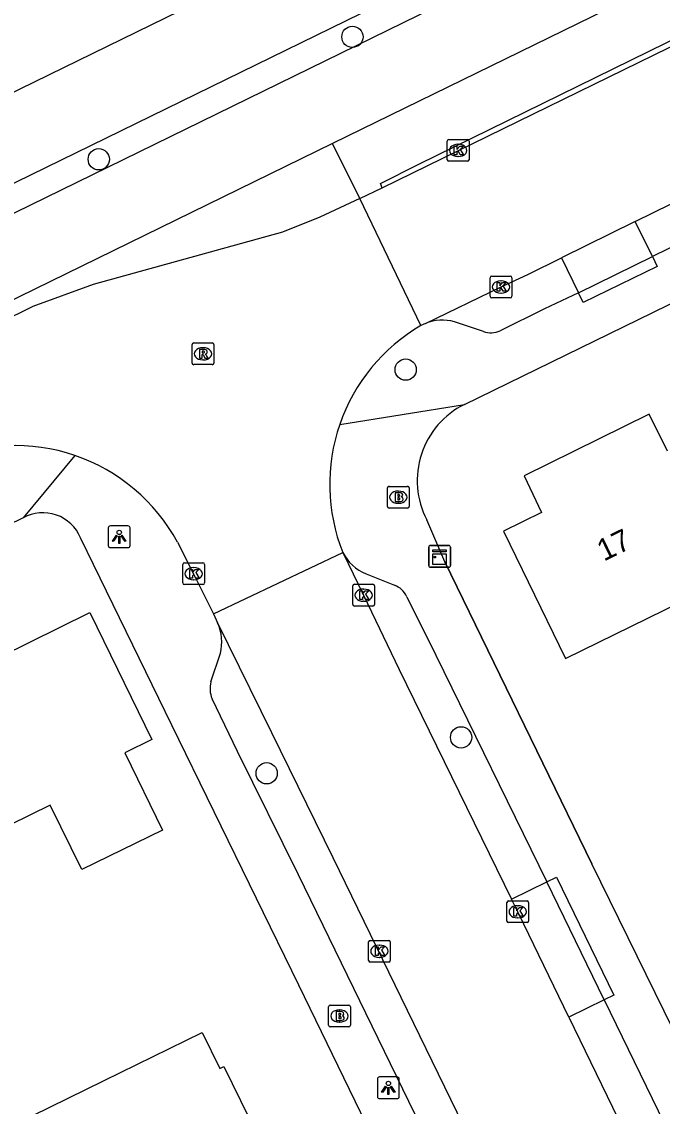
# Model space of a CAD drawing. Extents: x 160457 to 162082, y 388340 to 389736.
# Drawn here: x 161344.65 to 161374.09, y 388893.05 to 388942.86 of the extents above; entities that cross this region are included whole.
import ezdxf

# ---------------------------------------------------------------- set-up
doc = ezdxf.new("R2010")
doc.units = 0
for name, color, linetype in [('IMGEO_Boom', 7, 'Continuous'), ('IMGEO_Brandkraan', 7, 'Continuous'), ('IMGEO_Fietspad_gesloten', 7, 'Continuous'), ('IMGEO_Haag', 7, 'Continuous'), ('IMGEO_Kast', 7, 'Continuous'), ('IMGEO_Kolk', 7, 'Continuous'), ('IMGEO_Lichtpunt', 7, 'Continuous'), ('IMGEO_Muur', 7, 'Continuous'), ('IMGEO_Pand', 7, 'Continuous'), ('IMGEO_Pand_nummerreeks', 7, 'Continuous'), ('IMGEO_Parkeervlak_open', 7, 'Continuous'), ('IMGEO_Rijbaan_lokaal_gesloten', 7, 'Continuous'), ('IMGEO_Rijbaan_lokaal_open', 7, 'Continuous'), ('IMGEO_Rioolput', 7, 'Continuous'), ('IMGEO_Verkeerseiland_open', 7, 'Continuous'), ('IMGEO_Voetpad_open', 7, 'Continuous'), ('IMGEO_Waterloop', 7, 'Continuous')]:
    doc.layers.add(name, color=color, linetype=linetype)

msp = doc.modelspace()

# ---------------------------------------------------------------- linework, layer by layer
at = {"layer": 'IMGEO_Boom'}
for centre in [(161359.853, 388942.164), (161348.196, 388936.541), (161362.298, 388926.884), (161364.848, 388909.996), (161355.911, 388908.348)]:
    msp.add_circle(centre, 0.489, dxfattribs=at)
at = {"layer": 'IMGEO_Brandkraan'}
for p, q in [((161361.462, 388920.597), (161361.462, 388921.449)), ((161361.537, 388921.523), (161362.389, 388921.523)), ((161361.95, 388921.303), (161361.975, 388921.303)), ((161362.463, 388921.449), (161362.463, 388920.597)), ((161362.389, 388920.523), (161361.537, 388920.523)), ((161361.973, 388920.743), (161361.948, 388920.743)), ((161358.757, 388896.774), (161358.757, 388897.626)), ((161358.832, 388897.7), (161359.684, 388897.7)), ((161359.245, 388897.48), (161359.27, 388897.48)), ((161359.758, 388897.626), (161359.758, 388896.774)), ((161359.268, 388896.92), (161359.243, 388896.92)), ((161359.684, 388896.7), (161358.832, 388896.7))]:
    msp.add_line(p, q, dxfattribs=at)
for points in [[(161361.462, 388920.597), (161361.462, 388921.449)], [(161361.537, 388921.523), (161362.389, 388921.523)], [(161362.463, 388921.449), (161362.463, 388920.597)], [(161361.81, 388921.223), (161361.81, 388920.823), (161362.023, 388920.823)], [(161362.041, 388921.223), (161361.81, 388921.223)], [(161361.989, 388921.142), (161361.935, 388921.142), (161361.935, 388921.066)], [(161361.935, 388921.066), (161361.988, 388921.066)], [(161361.997, 388920.99), (161361.935, 388920.99), (161361.935, 388920.909)], [(161361.935, 388920.909), (161361.997, 388920.909)], [(161362.389, 388920.523), (161361.537, 388920.523)], [(161358.757, 388896.774), (161358.757, 388897.626)], [(161358.832, 388897.7), (161359.684, 388897.7)], [(161359.105, 388897.4), (161359.105, 388897), (161359.318, 388897)], [(161359.336, 388897.4), (161359.105, 388897.4)], [(161359.758, 388897.626), (161359.758, 388896.774)], [(161359.284, 388897.319), (161359.23, 388897.319), (161359.23, 388897.243)], [(161359.23, 388897.243), (161359.283, 388897.243)], [(161359.292, 388897.167), (161359.23, 388897.167), (161359.23, 388897.086)], [(161359.23, 388897.086), (161359.292, 388897.086)], [(161359.684, 388896.7), (161358.832, 388896.7)]]:
    msp.add_lwpolyline(points, dxfattribs=at)
for centre, radius, start, end in [((161361.539, 388921.447), 0.0765, 91.552, 178.448), ((161361.539, 388921.447), 0.0765, 91.552, 178.448), ((161362.387, 388921.447), 0.0765, 1.552, 88.448), ((161362.387, 388921.447), 0.0765, 1.552, 88.448), ((161361.99, 388921.104), 0.0379, 267.8285, 90.9355), ((161361.998, 388920.949), 0.0404, 269.8759, 90.5077), ((161362.029, 388921.074), 0.251, 268.6676, 293.5347), ((161362.045, 388921.078), 0.145, 59.4692, 91.5367), ((161362.07, 388921.125), 0.0922, 285.5137, 58.1501), ((161362.075, 388920.933), 0.105, 301.3115, 78.989), ((161361.539, 388920.599), 0.0765, 181.552, 268.448), ((161361.539, 388920.599), 0.0765, 181.552, 268.448), ((161362.387, 388920.599), 0.0765, 271.552, 358.448), ((161362.387, 388920.599), 0.0765, 271.552, 358.448), ((161358.834, 388897.624), 0.0765, 91.552, 178.448), ((161358.834, 388897.624), 0.0765, 91.552, 178.448), ((161359.34, 388897.255), 0.145, 59.4692, 91.5367), ((161359.682, 388897.624), 0.0765, 1.552, 88.448), ((161359.682, 388897.624), 0.0765, 1.552, 88.448), ((161359.285, 388897.281), 0.0379, 267.8285, 90.9355), ((161359.293, 388897.126), 0.0404, 269.8759, 90.5077), ((161359.324, 388897.251), 0.251, 268.6676, 293.5347), ((161359.365, 388897.302), 0.0922, 285.5137, 58.1501), ((161359.37, 388897.11), 0.105, 301.3115, 78.989), ((161358.834, 388896.776), 0.0765, 181.552, 268.448), ((161358.834, 388896.776), 0.0765, 181.552, 268.448), ((161359.682, 388896.776), 0.0765, 271.552, 358.448), ((161359.682, 388896.776), 0.0765, 271.552, 358.448)]:
    msp.add_arc(centre, radius, start, end, dxfattribs=at)
for centre, major_axis, ratio, start_param, end_param in [((161361.949, 388921.023), (-0.387, 0.002), 0.722429, 4.712389, 7.853982), ((161361.974, 388921.023), (-0.39, 0.002), 0.717154, 1.570796, 4.712389), ((161359.244, 388897.2), (-0.387, 0.002), 0.722429, 4.712389, 7.853982), ((161359.269, 388897.2), (-0.39, 0.002), 0.717154, 1.570796, 4.712389)]:
    msp.add_ellipse(centre, major_axis=major_axis, ratio=ratio, start_param=start_param, end_param=end_param, dxfattribs=at)
at = {"layer": 'IMGEO_Fietspad_gesloten'}
for points in [[(161292.538, 388908.78), (161340.181, 388932.074), (161340.763, 388932.358), (161467.742, 388994.441)], [(161414.797, 388964.558), (161409.924, 388962.166), (161358.94, 388937.268)], [(161358.94, 388937.268), (161342.357, 388929.167), (161341.748, 388928.869), (161284.817, 388901.057)]]:
    msp.add_lwpolyline(points, dxfattribs=at)
at = {"layer": 'IMGEO_Haag'}
msp.add_lwpolyline([(161466.465, 388995.027), (161462.4, 388993.147), (161340.216, 388933.451), (161339.644, 388933.172), (161291.954, 388909.871), (161292.538, 388908.78)], dxfattribs=at)
at = {"layer": 'IMGEO_Kast'}
for p, q in [((161363.434, 388918.81), (161364.275, 388918.81)), ((161364.275, 388918.81), (161363.434, 388918.81)), ((161363.359, 388917.885), (161363.359, 388918.726)), ((161363.359, 388918.726), (161363.359, 388917.885)), ((161364.359, 388918.735), (161364.359, 388917.894)), ((161364.359, 388917.894), (161364.359, 388918.735)), ((161364.284, 388917.81), (161363.443, 388917.81)), ((161363.443, 388917.81), (161364.284, 388917.81))]:
    msp.add_line(p, q, dxfattribs=at)
for points in [[(161363.554, 388918.6), (161364.154, 388918.6), (161364.154, 388918.515), (161363.554, 388918.515), (161363.554, 388918.6)], [(161363.554, 388918.425), (161364.154, 388918.425), (161364.154, 388917.936), (161363.554, 388917.936), (161363.554, 388918.425)]]:
    msp.add_lwpolyline(points, dxfattribs=at)
msp.add_circle((161363.638, 388918.274), 0.0377, dxfattribs=at)
for centre, start, end in [((161363.437, 388918.732), 92.4484, 184.2845), ((161363.437, 388918.732), 92.4484, 184.2845), ((161364.281, 388918.732), 2.4484, 94.2845), ((161364.281, 388918.732), 2.4484, 94.2845), ((161363.437, 388917.888), 182.4484, 274.2845), ((161363.437, 388917.888), 182.4484, 274.2845), ((161364.281, 388917.888), 272.4484, 4.2845), ((161364.281, 388917.888), 272.4484, 4.2845)]:
    msp.add_arc(centre, 0.0779, start, end, dxfattribs=at)
at = {"layer": 'IMGEO_Kolk'}
for p, q in [((161364.212, 388936.523), (161364.212, 388937.375)), ((161364.287, 388937.449), (161365.139, 388937.449)), ((161365.213, 388937.375), (161365.213, 388936.523)), ((161364.7, 388937.229), (161364.725, 388937.229)), ((161365.139, 388936.449), (161364.287, 388936.449)), ((161364.723, 388936.669), (161364.698, 388936.669)), ((161366.179, 388930.252), (161366.179, 388931.104)), ((161366.254, 388931.178), (161367.106, 388931.178)), ((161366.667, 388930.958), (161366.692, 388930.958)), ((161367.18, 388931.104), (161367.18, 388930.252)), ((161366.69, 388930.398), (161366.665, 388930.398)), ((161367.106, 388930.178), (161366.254, 388930.178)), ((161352.057, 388917.085), (161352.057, 388917.937)), ((161352.132, 388918.011), (161352.984, 388918.011)), ((161353.058, 388917.937), (161353.058, 388917.085)), ((161352.545, 388917.791), (161352.57, 388917.791)), ((161352.984, 388917.011), (161352.132, 388917.011)), ((161352.568, 388917.231), (161352.543, 388917.231)), ((161359.868, 388916.097), (161359.868, 388916.949)), ((161359.943, 388917.023), (161360.795, 388917.023)), ((161360.869, 388916.949), (161360.869, 388916.097)), ((161360.356, 388916.803), (161360.381, 388916.803)), ((161360.795, 388916.023), (161359.943, 388916.023)), ((161360.379, 388916.243), (161360.354, 388916.243)), ((161366.949, 388901.561), (161366.949, 388902.413)), ((161367.024, 388902.487), (161367.876, 388902.487)), ((161367.95, 388902.413), (161367.95, 388901.561)), ((161367.437, 388902.267), (161367.462, 388902.267)), ((161367.876, 388901.487), (161367.024, 388901.487)), ((161367.46, 388901.707), (161367.435, 388901.707)), ((161360.592, 388899.748), (161360.592, 388900.6)), ((161360.667, 388900.674), (161361.519, 388900.674)), ((161361.08, 388900.454), (161361.105, 388900.454)), ((161361.593, 388900.6), (161361.593, 388899.748)), ((161361.103, 388899.894), (161361.078, 388899.894)), ((161361.519, 388899.674), (161360.667, 388899.674))]:
    msp.add_line(p, q, dxfattribs=at)
for points in [[(161364.212, 388936.523), (161364.212, 388937.375)], [(161364.287, 388937.449), (161365.139, 388937.449)], [(161365.213, 388937.375), (161365.213, 388936.523)], [(161364.533, 388937.149), (161364.656, 388937.149), (161364.656, 388936.998), (161364.786, 388937.149), (161364.95, 388937.149), (161364.804, 388936.998), (161364.957, 388936.749), (161364.805, 388936.749), (161364.72, 388936.913), (161364.656, 388936.846), (161364.656, 388936.749), (161364.533, 388936.749), (161364.533, 388937.149)], [(161365.139, 388936.449), (161364.287, 388936.449)], [(161366.179, 388930.252), (161366.179, 388931.104)], [(161366.254, 388931.178), (161367.106, 388931.178)], [(161366.5, 388930.878), (161366.623, 388930.878), (161366.623, 388930.727), (161366.753, 388930.878), (161366.917, 388930.878), (161366.771, 388930.727), (161366.924, 388930.478), (161366.772, 388930.478), (161366.687, 388930.642), (161366.623, 388930.575), (161366.623, 388930.478), (161366.5, 388930.478), (161366.5, 388930.878)], [(161367.18, 388931.104), (161367.18, 388930.252)], [(161367.106, 388930.178), (161366.254, 388930.178)], [(161352.057, 388917.085), (161352.057, 388917.937)], [(161352.132, 388918.011), (161352.984, 388918.011)], [(161353.058, 388917.937), (161353.058, 388917.085)], [(161352.378, 388917.711), (161352.501, 388917.711), (161352.501, 388917.56), (161352.631, 388917.711), (161352.795, 388917.711), (161352.649, 388917.56), (161352.802, 388917.311), (161352.65, 388917.311), (161352.565, 388917.475), (161352.501, 388917.408), (161352.501, 388917.311), (161352.378, 388917.311), (161352.378, 388917.711)], [(161352.984, 388917.011), (161352.132, 388917.011)], [(161359.868, 388916.097), (161359.868, 388916.949)], [(161359.943, 388917.023), (161360.795, 388917.023)], [(161360.869, 388916.949), (161360.869, 388916.097)], [(161360.189, 388916.723), (161360.312, 388916.723), (161360.312, 388916.572), (161360.442, 388916.723), (161360.606, 388916.723), (161360.46, 388916.572), (161360.613, 388916.323), (161360.461, 388916.323), (161360.376, 388916.487), (161360.312, 388916.42), (161360.312, 388916.323), (161360.189, 388916.323), (161360.189, 388916.723)], [(161360.795, 388916.023), (161359.943, 388916.023)], [(161366.949, 388901.561), (161366.949, 388902.413)], [(161367.024, 388902.487), (161367.876, 388902.487)], [(161367.95, 388902.413), (161367.95, 388901.561)], [(161367.27, 388902.187), (161367.393, 388902.187), (161367.393, 388902.036), (161367.523, 388902.187), (161367.687, 388902.187), (161367.541, 388902.036), (161367.694, 388901.787), (161367.542, 388901.787), (161367.457, 388901.951), (161367.393, 388901.884), (161367.393, 388901.787), (161367.27, 388901.787), (161367.27, 388902.187)], [(161367.876, 388901.487), (161367.024, 388901.487)], [(161360.592, 388899.748), (161360.592, 388900.6)], [(161360.667, 388900.674), (161361.519, 388900.674)], [(161360.913, 388900.374), (161361.036, 388900.374), (161361.036, 388900.223), (161361.166, 388900.374), (161361.33, 388900.374), (161361.184, 388900.223), (161361.337, 388899.974), (161361.185, 388899.974), (161361.1, 388900.138), (161361.036, 388900.071), (161361.036, 388899.974), (161360.913, 388899.974), (161360.913, 388900.374)], [(161361.593, 388900.6), (161361.593, 388899.748)], [(161361.519, 388899.674), (161360.667, 388899.674)]]:
    msp.add_lwpolyline(points, dxfattribs=at)
for centre, start, end in [((161364.289, 388937.373), 91.552, 178.448), ((161364.289, 388937.373), 91.552, 178.448), ((161365.137, 388937.373), 1.552, 88.448), ((161365.137, 388937.373), 1.552, 88.448), ((161364.289, 388936.525), 181.552, 268.448), ((161364.289, 388936.525), 181.552, 268.448), ((161365.137, 388936.525), 271.552, 358.448), ((161365.137, 388936.525), 271.552, 358.448), ((161366.256, 388931.102), 91.552, 178.448), ((161366.256, 388931.102), 91.552, 178.448), ((161367.104, 388931.102), 1.552, 88.448), ((161367.104, 388931.102), 1.552, 88.448), ((161366.256, 388930.254), 181.552, 268.448), ((161366.256, 388930.254), 181.552, 268.448), ((161367.104, 388930.254), 271.552, 358.448), ((161367.104, 388930.254), 271.552, 358.448), ((161352.134, 388917.935), 91.552, 178.448), ((161352.134, 388917.935), 91.552, 178.448), ((161352.982, 388917.935), 1.552, 88.448), ((161352.982, 388917.935), 1.552, 88.448), ((161352.134, 388917.087), 181.552, 268.448), ((161352.134, 388917.087), 181.552, 268.448), ((161352.982, 388917.087), 271.552, 358.448), ((161352.982, 388917.087), 271.552, 358.448), ((161359.945, 388916.947), 91.552, 178.448), ((161359.945, 388916.947), 91.552, 178.448), ((161360.793, 388916.947), 1.552, 88.448), ((161360.793, 388916.947), 1.552, 88.448), ((161359.945, 388916.099), 181.552, 268.448), ((161359.945, 388916.099), 181.552, 268.448), ((161360.793, 388916.099), 271.552, 358.448), ((161360.793, 388916.099), 271.552, 358.448), ((161367.026, 388902.411), 91.552, 178.448), ((161367.026, 388902.411), 91.552, 178.448), ((161367.874, 388902.411), 1.552, 88.448), ((161367.874, 388902.411), 1.552, 88.448), ((161367.026, 388901.563), 181.552, 268.448), ((161367.026, 388901.563), 181.552, 268.448), ((161367.874, 388901.563), 271.552, 358.448), ((161367.874, 388901.563), 271.552, 358.448), ((161360.669, 388900.598), 91.552, 178.448), ((161360.669, 388900.598), 91.552, 178.448), ((161361.517, 388900.598), 1.552, 88.448), ((161361.517, 388900.598), 1.552, 88.448), ((161360.669, 388899.75), 181.552, 268.448), ((161360.669, 388899.75), 181.552, 268.448), ((161361.517, 388899.75), 271.552, 358.448), ((161361.517, 388899.75), 271.552, 358.448)]:
    msp.add_arc(centre, 0.0765, start, end, dxfattribs=at)
for centre, major_axis, ratio, start_param, end_param in [((161364.699, 388936.949), (-0.387, 0.002), 0.722429, 4.712389, 7.853982), ((161364.724, 388936.949), (-0.39, 0.002), 0.717154, 1.570796, 4.712389), ((161366.666, 388930.678), (-0.387, 0.002), 0.722429, 4.712389, 7.853982), ((161366.691, 388930.678), (-0.39, 0.002), 0.717154, 1.570796, 4.712389), ((161352.544, 388917.511), (-0.387, 0.002), 0.722429, 4.712389, 7.853982), ((161352.569, 388917.511), (-0.39, 0.002), 0.717154, 1.570796, 4.712389), ((161360.355, 388916.523), (-0.387, 0.002), 0.722429, 4.712389, 7.853982), ((161360.38, 388916.523), (-0.39, 0.002), 0.717154, 1.570796, 4.712389), ((161367.436, 388901.987), (-0.387, 0.002), 0.722429, 4.712389, 7.853982), ((161367.461, 388901.987), (-0.39, 0.002), 0.717154, 1.570796, 4.712389), ((161361.079, 388900.174), (-0.387, 0.002), 0.722429, 4.712389, 7.853982), ((161361.104, 388900.174), (-0.39, 0.002), 0.717154, 1.570796, 4.712389)]:
    msp.add_ellipse(centre, major_axis=major_axis, ratio=ratio, start_param=start_param, end_param=end_param, dxfattribs=at)
at = {"layer": 'IMGEO_Lichtpunt'}
for p, q in [((161348.635, 388919.611), (161348.635, 388918.804)), ((161348.635, 388919.611), (161348.635, 388918.804)), ((161349.537, 388919.706), (161348.729, 388919.706)), ((161349.537, 388919.706), (161348.729, 388919.706)), ((161349.631, 388918.804), (161349.631, 388919.611)), ((161349.631, 388918.804), (161349.631, 388919.611)), ((161348.729, 388918.71), (161349.537, 388918.71)), ((161348.729, 388918.71), (161349.537, 388918.71)), ((161361.906, 388894.403), (161361.098, 388894.403)), ((161361.906, 388894.403), (161361.098, 388894.403)), ((161361.004, 388894.308), (161361.004, 388893.501)), ((161361.004, 388894.308), (161361.004, 388893.501)), ((161362, 388893.501), (161362, 388894.308)), ((161362, 388893.501), (161362, 388894.308)), ((161361.098, 388893.407), (161361.906, 388893.407)), ((161361.098, 388893.407), (161361.906, 388893.407))]:
    msp.add_line(p, q, dxfattribs=at)
for points in [[(161349.009, 388919.275), (161349.048, 388919.247), (161348.86, 388918.985), (161348.822, 388919.012), (161349.009, 388919.275)], [(161349.111, 388919.227), (161349.158, 388919.227), (161349.158, 388918.905), (161349.111, 388918.905), (161349.111, 388919.227)], [(161349.221, 388919.247), (161349.259, 388919.274), (161349.446, 388919.012), (161349.407, 388918.984), (161349.221, 388919.247)], [(161361.378, 388893.972), (161361.417, 388893.944), (161361.229, 388893.682), (161361.191, 388893.709), (161361.378, 388893.972)], [(161361.48, 388893.924), (161361.527, 388893.924), (161361.527, 388893.602), (161361.48, 388893.602), (161361.48, 388893.924)], [(161361.59, 388893.944), (161361.628, 388893.971), (161361.815, 388893.709), (161361.776, 388893.681), (161361.59, 388893.944)]]:
    msp.add_lwpolyline(points, dxfattribs=at)
for centre in [(161349.134, 388919.409), (161361.503, 388894.106)]:
    msp.add_circle(centre, 0.0994, dxfattribs=at)
for centre, start, end in [((161348.729, 388919.611), 90, 180), ((161348.729, 388919.611), 90, 180), ((161349.537, 388919.611), 0, 90), ((161349.537, 388919.611), 0, 90), ((161348.729, 388918.804), 180, 270), ((161348.729, 388918.804), 180, 270), ((161349.537, 388918.804), 270, 0), ((161349.537, 388918.804), 270, 360), ((161361.098, 388894.308), 90, 180), ((161361.098, 388894.308), 90, 180), ((161361.906, 388894.308), 0, 90), ((161361.906, 388894.308), 0, 90), ((161361.098, 388893.501), 180, 270), ((161361.098, 388893.501), 180, 270), ((161361.906, 388893.501), 270, 0), ((161361.906, 388893.501), 270, 360)]:
    msp.add_arc(centre, 0.0946, start, end, dxfattribs=at)
at = {"layer": 'IMGEO_Muur'}
for points in [[(161364.102, 388918.049), (161370.849, 388904.186)], [(161357.39, 388898.62), (161351.554, 388910.549)]]:
    msp.add_lwpolyline(points, dxfattribs=at)
at = {"layer": 'IMGEO_Pand'}
for points in [[(161374.333, 388923.136), (161373.492, 388924.839), (161367.744, 388922.012), (161368.54, 388920.315), (161366.794, 388919.466), (161369.648, 388913.62), (161377.207, 388917.316)], [(161337.078, 388913.723), (161342.368, 388916.31), (161343.647, 388913.699), (161347.779, 388915.723), (161350.638, 388909.894), (161349.389, 388909.284), (161351.123, 388905.735), (161347.412, 388903.922), (161345.964, 388906.887), (161342.273, 388905.082), (161341.473, 388904.691)], [(161347.842, 388887.088), (161345.132, 388892.62), (161348.451, 388894.244), (161352.941, 388896.442), (161353.757, 388894.793), (161353.939, 388894.875), (161355.837, 388891.007)]]:
    msp.add_lwpolyline(points, dxfattribs=at)
at = {"layer": 'IMGEO_Parkeervlak_open'}
for points in [[(161373.635, 388932.073), (161372.846, 388933.678)], [(161369.454, 388932.01), (161370.238, 388930.416)], [(161367.165, 388902.565), (161368.789, 388903.36)], [(161371.422, 388897.938), (161369.794, 388897.149)]]:
    msp.add_lwpolyline(points, dxfattribs=at)
at = {"layer": 'IMGEO_Rijbaan_lokaal_gesloten'}
for points in [[(161361.22, 388935.231), (161407.712, 388957.965)], [(161372.846, 388933.678), (161381.152, 388937.762), (161383.796, 388939.055)], [(161360.186, 388934.748), (161361.22, 388935.231)], [(161372.846, 388933.678), (161369.454, 388932.01)], [(161363.209, 388929.005), (161366.68, 388930.679), (161367.944, 388931.267), (161369.454, 388932.01)], [(161363.209, 388929.005), (161363.003, 388928.906)], [(161359.407, 388918.491), (161360.367, 388916.522), (161362.006, 388913.11), (161367.165, 388902.565)], [(161353.471, 388915.674), (161353.657, 388915.255)], [(161353.657, 388915.255), (161356.126, 388910.218), (161358.957, 388904.473), (161370.052, 388881.681)], [(161369.794, 388897.149), (161367.492, 388901.896), (161367.165, 388902.565)], [(161369.794, 388897.149), (161375.306, 388885.785)]]:
    msp.add_lwpolyline(points, dxfattribs=at)
at = {"layer": 'IMGEO_Rijbaan_lokaal_open'}
for points in [[(161361.22, 388935.231), (161361.14, 388935.433), (161362.91, 388936.311), (161407.581, 388958.233), (161407.712, 388957.965)], [(161360.186, 388934.748), (161358.356, 388933.88), (161356.639, 388933.195), (161347.943, 388930.785), (161345.165, 388929.779), (161342.05, 388928.251), (161337.592, 388926.063)], [(161363.003, 388928.906), (161360.186, 388934.748)], [(161351.808, 388918.959), (161352.556, 388917.511), (161353.471, 388915.674)], [(161353.471, 388915.674), (161359.407, 388918.491)]]:
    msp.add_lwpolyline(points, dxfattribs=at)
for centre, radius, start, end in [((161367.233, 388921.619), 8.425, 120.1341, 160.9662), ((161367.239, 388921.616), 8.433, 160.9596, 201.7507), ((161344.369, 388914.942), 8.451, 71.183, 114.001), ((161344.371, 388914.937), 8.455, 28.406, 71.2052)]:
    msp.add_arc(centre, radius, start, end, dxfattribs=at)
at = {"layer": 'IMGEO_Rioolput'}
for p, q in [((161352.487, 388927.184), (161352.487, 388928.036)), ((161352.562, 388928.11), (161353.414, 388928.11)), ((161352.975, 388927.89), (161353, 388927.89)), ((161353.488, 388928.036), (161353.488, 388927.184)), ((161352.998, 388927.33), (161352.973, 388927.33)), ((161353.414, 388927.11), (161352.562, 388927.11))]:
    msp.add_line(p, q, dxfattribs=at)
for points in [[(161352.487, 388927.184), (161352.487, 388928.036)], [(161352.562, 388928.11), (161353.414, 388928.11)], [(161353.076, 388927.808), (161352.824, 388927.81), (161352.824, 388927.41)], [(161353.488, 388928.036), (161353.488, 388927.184)], [(161352.824, 388927.41), (161352.948, 388927.41), (161352.948, 388927.572), (161352.959, 388927.572)], [(161353.002, 388927.729), (161352.948, 388927.729), (161352.948, 388927.648)], [(161352.948, 388927.648), (161353, 388927.648)], [(161353.006, 388927.543), (161353.077, 388927.41), (161353.217, 388927.41), (161353.152, 388927.536)], [(161353.414, 388927.11), (161352.562, 388927.11)]]:
    msp.add_lwpolyline(points, dxfattribs=at)
for centre, radius, start, end in [((161352.564, 388928.034), 0.0765, 91.552, 178.448), ((161352.564, 388928.034), 0.0765, 91.552, 178.448), ((161353.075, 388927.698), 0.109, 350.3612, 89.416), ((161353.412, 388928.034), 0.0765, 1.552, 88.448), ((161353.412, 388928.034), 0.0765, 1.552, 88.448), ((161352.958, 388927.519), 0.0533, 26.0293, 88.6989), ((161352.984, 388927.837), 0.19, 274.7715, 282.9687), ((161353.008, 388927.633), 0.0964, 77.0061, 93.1865), ((161353.022, 388927.69), 0.0378, 276.6634, 79.6772), ((161353.073, 388927.698), 0.112, 277.5842, 350.9817), ((161353.057, 388927.483), 0.108, 29.5134, 73.7905), ((161352.564, 388927.186), 0.0765, 181.552, 268.448), ((161352.564, 388927.186), 0.0765, 181.552, 268.448), ((161353.412, 388927.186), 0.0765, 271.552, 358.448), ((161353.412, 388927.186), 0.0765, 271.552, 358.448)]:
    msp.add_arc(centre, radius, start, end, dxfattribs=at)
for centre, major_axis, ratio, start_param, end_param in [((161352.974, 388927.61), (-0.387, 0.002), 0.722429, 4.712389, 7.853982), ((161352.999, 388927.61), (-0.39, 0.002), 0.717154, 1.570796, 4.712389)]:
    msp.add_ellipse(centre, major_axis=major_axis, ratio=ratio, start_param=start_param, end_param=end_param, dxfattribs=at)
at = {"layer": 'IMGEO_Verkeerseiland_open'}
msp.add_lwpolyline([(161360.186, 388934.748), (161358.94, 388937.268)], dxfattribs=at)
at = {"layer": 'IMGEO_Voetpad_open'}
for points in [[(161364.998, 388925.286), (161413.661, 388949.05)], [(161384.591, 388937.43), (161373.635, 388932.073)], [(161370.238, 388930.416), (161373.635, 388932.073)], [(161373.635, 388932.073), (161373.854, 388931.624), (161370.457, 388929.967), (161370.238, 388930.416)], [(161370.238, 388930.416), (161368.675, 388929.673), (161366.638, 388928.668)], [(161365.875, 388928.634), (161364.541, 388929.077)], [(161359.268, 388924.367), (161364.998, 388925.286)], [(161347.095, 388922.941), (161344.724, 388920.079)], [(161344.724, 388920.079), (161290.789, 388893.741)], [(161381.664, 388882.175), (161370.849, 388904.186), (161364.102, 388918.049), (161363.269, 388919.985)], [(161369.303, 388874.09), (161357.39, 388898.62), (161351.554, 388910.549), (161347.358, 388919.158)], [(161360.482, 388917.508), (161361.78, 388916.983)], [(161362.352, 388916.455), (161363.683, 388913.764), (161368.789, 388903.36)], [(161353.351, 388912.545), (161353.788, 388913.856)], [(161370.057, 388877.642), (161357.381, 388903.687), (161354.574, 388909.342), (161353.4, 388911.77)], [(161368.789, 388903.36), (161369.238, 388903.578), (161371.871, 388898.156), (161371.422, 388897.938)], [(161371.422, 388897.938), (161368.789, 388903.36)], [(161371.422, 388897.938), (161376.944, 388886.58)]]:
    msp.add_lwpolyline(points, dxfattribs=at)
for centre, radius, start, end in [((161363.978, 388927.135), 2.022, 73.8357, 112.3524), ((161366.216, 388929.558), 0.985, 249.7286, 295.3743), ((161366.745, 388921.784), 3.914, 116.5112, 207.3598), ((161345.627, 388918.436), 1.875, 22.6547, 118.8001), ((161361.237, 388919.413), 2.05, 206.7464, 248.3729), ((161361.426, 388916.026), 1.02, 24.866, 69.7152), ((161351.662, 388914.363), 2.186, 346.6022, 24.0967), ((161354.525, 388912.23), 1.216, 164.9961, 202.2394)]:
    msp.add_arc(centre, radius, start, end, dxfattribs=at)
at = {"layer": 'IMGEO_Waterloop'}
msp.add_lwpolyline([(161471.307, 389001.703), (161467.841, 389000), (161454.837, 388993.61), (161338.532, 388936.821), (161337.989, 388936.556), (161297.536, 388916.804), (161280.406, 388908.69)], dxfattribs=at)

# ---------------------------------------------------------------- texts
at = {"layer": 'IMGEO_Pand_nummerreeks'}
msp.add_text('17', height=1, rotation=25.955, dxfattribs=at).set_placement((161371.408, 388918.064))

doc.saveas('drawing.dxf')
